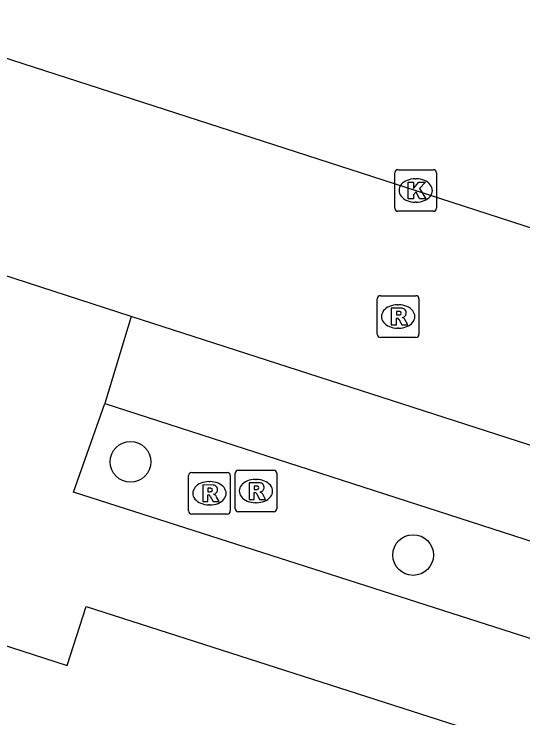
# Model space of a CAD drawing. Extents: x 160676 to 161153, y 383244 to 383713.
# Drawn here: x 160849 to 160861.23, y 383404.36 to 383421.27 of the extents above; entities that cross this region are included whole.
import ezdxf

# ---------------------------------------------------------------- set-up
doc = ezdxf.new("R2010")
doc.units = 0
for name, color, linetype in [('IMGEO_Boom', 7, 'Continuous'), ('IMGEO_Kolk', 7, 'Continuous'), ('IMGEO_Pand', 7, 'Continuous'), ('IMGEO_Parkeervlak_open', 7, 'Continuous'), ('IMGEO_Rijbaan_lokaal_open', 7, 'Continuous'), ('IMGEO_Rioolput', 7, 'Continuous'), ('IMGEO_Voetpad_open', 7, 'Continuous')]:
    doc.layers.add(name, color=color, linetype=linetype)

msp = doc.modelspace()

# ---------------------------------------------------------------- linework, layer by layer
at = {"layer": 'IMGEO_Boom'}
for centre in [(160851.8, 383410.509), (160858.589, 383408.27)]:
    msp.add_circle(centre, 0.489, dxfattribs=at)
at = {"layer": 'IMGEO_Kolk'}
for p, q in [((160858.151, 383416.602), (160858.151, 383417.454)), ((160858.226, 383417.528), (160859.078, 383417.528)), ((160859.152, 383417.454), (160859.152, 383416.602)), ((160858.639, 383417.308), (160858.664, 383417.308)), ((160858.662, 383416.748), (160858.637, 383416.748)), ((160859.078, 383416.528), (160858.226, 383416.528))]:
    msp.add_line(p, q, dxfattribs=at)
for points in [[(160858.151, 383416.602), (160858.151, 383417.454)], [(160858.226, 383417.528), (160859.078, 383417.528)], [(160859.152, 383417.454), (160859.152, 383416.602)], [(160858.472, 383417.228), (160858.595, 383417.228), (160858.595, 383417.077), (160858.725, 383417.228), (160858.889, 383417.228), (160858.743, 383417.077), (160858.896, 383416.828), (160858.744, 383416.828), (160858.659, 383416.992), (160858.595, 383416.925), (160858.595, 383416.828), (160858.472, 383416.828), (160858.472, 383417.228)], [(160859.078, 383416.528), (160858.226, 383416.528)]]:
    msp.add_lwpolyline(points, dxfattribs=at)
for centre, start, end in [((160858.228, 383417.452), 91.552, 178.448), ((160858.228, 383417.452), 91.552, 178.448), ((160859.076, 383417.452), 1.552, 88.448), ((160859.076, 383417.452), 1.552, 88.448), ((160858.228, 383416.604), 181.552, 268.448), ((160858.228, 383416.604), 181.552, 268.448), ((160859.076, 383416.604), 271.552, 358.448), ((160859.076, 383416.604), 271.552, 358.448)]:
    msp.add_arc(centre, 0.0765, start, end, dxfattribs=at)
for centre, major_axis, ratio, start_param, end_param in [((160858.638, 383417.028), (-0.387, 0.002), 0.722429, 4.712389, 7.853982), ((160858.663, 383417.028), (-0.39, 0.002), 0.717154, 1.570796, 4.712389)]:
    msp.add_ellipse(centre, major_axis=major_axis, ratio=ratio, start_param=start_param, end_param=end_param, dxfattribs=at)
at = {"layer": 'IMGEO_Pand'}
msp.add_lwpolyline([(160832.338, 383401.253), (160835.783, 383411.857), (160837.44, 383411.316), (160845.552, 383408.707), (160845.096, 383407.288), (160850.282, 383405.614), (160850.738, 383407.032), (160860.509, 383403.898)], dxfattribs=at)
at = {"layer": 'IMGEO_Parkeervlak_open'}
msp.add_lwpolyline([(160851.186, 383411.909), (160866.952, 383406.817)], dxfattribs=at)
at = {"layer": 'IMGEO_Rijbaan_lokaal_open'}
for points in [[(160845.536, 383421.266), (160858.652, 383417.028), (160875.085, 383411.703), (160879.89, 383410.16)], [(160851.814, 383414.001), (160848.706, 383415.007)], [(160867.624, 383408.896), (160851.814, 383414.001)]]:
    msp.add_lwpolyline(points, dxfattribs=at)
at = {"layer": 'IMGEO_Rioolput'}
for p, q in [((160857.729, 383413.574), (160857.729, 383414.426)), ((160857.804, 383414.5), (160858.656, 383414.5)), ((160858.73, 383414.426), (160858.73, 383413.574)), ((160858.217, 383414.28), (160858.242, 383414.28)), ((160858.24, 383413.72), (160858.215, 383413.72)), ((160858.656, 383413.5), (160857.804, 383413.5)), ((160853.197, 383409.328), (160853.197, 383410.18)), ((160853.272, 383410.254), (160854.124, 383410.254)), ((160854.198, 383410.18), (160854.198, 383409.328)), ((160854.313, 383409.381), (160854.313, 383410.233)), ((160854.388, 383410.307), (160855.24, 383410.307)), ((160855.314, 383410.233), (160855.314, 383409.381)), ((160853.685, 383410.034), (160853.71, 383410.034)), ((160854.801, 383410.087), (160854.826, 383410.087)), ((160854.824, 383409.527), (160854.799, 383409.527)), ((160853.708, 383409.474), (160853.683, 383409.474)), ((160854.124, 383409.254), (160853.272, 383409.254)), ((160855.24, 383409.307), (160854.388, 383409.307))]:
    msp.add_line(p, q, dxfattribs=at)
for points in [[(160857.729, 383413.574), (160857.729, 383414.426)], [(160857.804, 383414.5), (160858.656, 383414.5)], [(160858.73, 383414.426), (160858.73, 383413.574)], [(160858.318, 383414.198), (160858.066, 383414.2), (160858.066, 383413.8)], [(160858.244, 383414.119), (160858.19, 383414.119), (160858.19, 383414.038)], [(160858.066, 383413.8), (160858.19, 383413.8), (160858.19, 383413.962), (160858.201, 383413.962)], [(160858.19, 383414.038), (160858.242, 383414.038)], [(160858.248, 383413.933), (160858.319, 383413.8), (160858.459, 383413.8), (160858.394, 383413.926)], [(160858.656, 383413.5), (160857.804, 383413.5)], [(160853.197, 383409.328), (160853.197, 383410.18)], [(160853.272, 383410.254), (160854.124, 383410.254)], [(160854.198, 383410.18), (160854.198, 383409.328)], [(160854.313, 383409.381), (160854.313, 383410.233)], [(160854.388, 383410.307), (160855.24, 383410.307)], [(160855.314, 383410.233), (160855.314, 383409.381)], [(160854.902, 383410.005), (160854.65, 383410.007), (160854.65, 383409.607)], [(160853.786, 383409.952), (160853.534, 383409.954), (160853.534, 383409.554)], [(160853.712, 383409.873), (160853.658, 383409.873), (160853.658, 383409.792)], [(160854.828, 383409.926), (160854.774, 383409.926), (160854.774, 383409.845)], [(160854.774, 383409.845), (160854.826, 383409.845)], [(160853.534, 383409.554), (160853.658, 383409.554), (160853.658, 383409.716), (160853.669, 383409.716)], [(160853.658, 383409.792), (160853.71, 383409.792)], [(160853.716, 383409.687), (160853.787, 383409.554), (160853.927, 383409.554), (160853.862, 383409.68)], [(160854.65, 383409.607), (160854.774, 383409.607), (160854.774, 383409.769), (160854.785, 383409.769)], [(160854.832, 383409.74), (160854.903, 383409.607), (160855.043, 383409.607), (160854.978, 383409.733)], [(160854.124, 383409.254), (160853.272, 383409.254)], [(160855.24, 383409.307), (160854.388, 383409.307)]]:
    msp.add_lwpolyline(points, dxfattribs=at)
for centre, radius, start, end in [((160857.806, 383414.424), 0.0765, 91.552, 178.448), ((160857.806, 383414.424), 0.0765, 91.552, 178.448), ((160858.654, 383414.424), 0.0765, 1.552, 88.448), ((160858.654, 383414.424), 0.0765, 1.552, 88.448), ((160858.25, 383414.023), 0.0964, 77.0061, 93.1865), ((160858.264, 383414.08), 0.0378, 276.6634, 79.6772), ((160858.317, 383414.088), 0.109, 350.3612, 89.416), ((160858.315, 383414.088), 0.112, 277.5842, 350.9817), ((160858.2, 383413.909), 0.0533, 26.0293, 88.6989), ((160858.226, 383414.227), 0.19, 274.7715, 282.9687), ((160858.299, 383413.873), 0.108, 29.5134, 73.7905), ((160857.806, 383413.576), 0.0765, 181.552, 268.448), ((160857.806, 383413.576), 0.0765, 181.552, 268.448), ((160858.654, 383413.576), 0.0765, 271.552, 358.448), ((160858.654, 383413.576), 0.0765, 271.552, 358.448), ((160853.274, 383410.178), 0.0765, 91.552, 178.448), ((160853.274, 383410.178), 0.0765, 91.552, 178.448), ((160854.122, 383410.178), 0.0765, 1.552, 88.448), ((160854.122, 383410.178), 0.0765, 1.552, 88.448), ((160854.39, 383410.231), 0.0765, 91.552, 178.448), ((160854.39, 383410.231), 0.0765, 91.552, 178.448), ((160855.238, 383410.231), 0.0765, 1.552, 88.448), ((160855.238, 383410.231), 0.0765, 1.552, 88.448), ((160854.901, 383409.895), 0.109, 350.3612, 89.416), ((160853.718, 383409.777), 0.0964, 77.0061, 93.1865), ((160853.732, 383409.834), 0.0378, 276.6634, 79.6772), ((160853.785, 383409.842), 0.109, 350.3612, 89.416), ((160853.783, 383409.842), 0.112, 277.5842, 350.9817), ((160854.81, 383410.034), 0.19, 274.7715, 282.9687), ((160854.834, 383409.83), 0.0964, 77.0061, 93.1865), ((160854.848, 383409.887), 0.0378, 276.6634, 79.6772), ((160854.899, 383409.895), 0.112, 277.5842, 350.9817), ((160853.668, 383409.663), 0.0533, 26.0293, 88.6989), ((160853.694, 383409.981), 0.19, 274.7715, 282.9687), ((160853.767, 383409.627), 0.108, 29.5134, 73.7905), ((160854.784, 383409.716), 0.0533, 26.0293, 88.6989), ((160854.883, 383409.68), 0.108, 29.5134, 73.7905), ((160853.274, 383409.33), 0.0765, 181.552, 268.448), ((160853.274, 383409.33), 0.0765, 181.552, 268.448), ((160854.122, 383409.33), 0.0765, 271.552, 358.448), ((160854.122, 383409.33), 0.0765, 271.552, 358.448), ((160854.39, 383409.383), 0.0765, 181.552, 268.448), ((160854.39, 383409.383), 0.0765, 181.552, 268.448), ((160855.238, 383409.383), 0.0765, 271.552, 358.448), ((160855.238, 383409.383), 0.0765, 271.552, 358.448)]:
    msp.add_arc(centre, radius, start, end, dxfattribs=at)
for centre, major_axis, ratio, start_param, end_param in [((160858.216, 383414), (-0.387, 0.002), 0.722429, 4.712389, 7.853982), ((160858.241, 383414), (-0.39, 0.002), 0.717154, 1.570796, 4.712389), ((160853.684, 383409.754), (-0.387, 0.002), 0.722429, 4.712389, 7.853982), ((160853.709, 383409.754), (-0.39, 0.002), 0.717154, 1.570796, 4.712389), ((160854.8, 383409.807), (-0.387, 0.002), 0.722429, 4.712389, 7.853982), ((160854.825, 383409.807), (-0.39, 0.002), 0.717154, 1.570796, 4.712389)]:
    msp.add_ellipse(centre, major_axis=major_axis, ratio=ratio, start_param=start_param, end_param=end_param, dxfattribs=at)
at = {"layer": 'IMGEO_Voetpad_open'}
for points in [[(160851.814, 383414.001), (160851.186, 383411.909)], [(160866.952, 383406.817), (160866.327, 383404.687), (160850.434, 383409.78), (160851.186, 383411.909)]]:
    msp.add_lwpolyline(points, dxfattribs=at)

doc.saveas('drawing.dxf')
